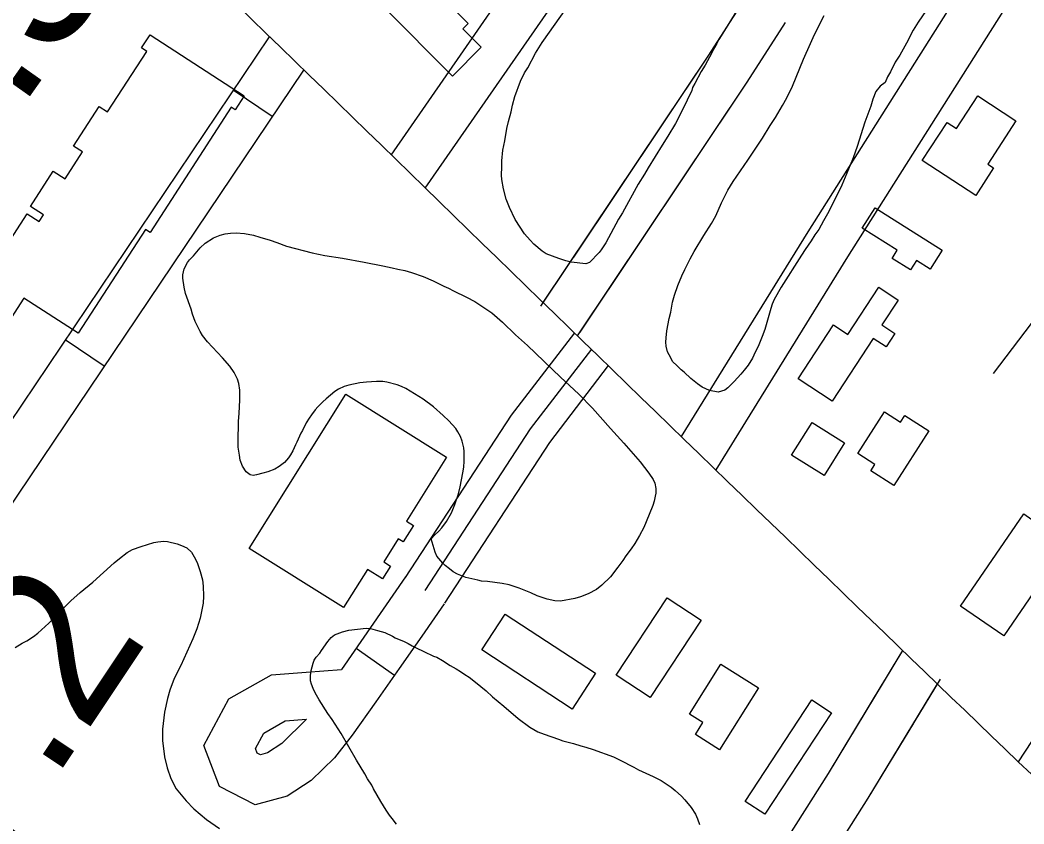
# Model space of a CAD drawing. Extents: x 3823584 to 3861785, y 301729 to 327625.
# Drawn here: x 3855540 to 3856181, y 315272 to 315785 of the extents above; entities that cross this region are included whole.
import ezdxf

# ---------------------------------------------------------------- set-up
doc = ezdxf.new("R2010")
doc.units = 0
for name, color, linetype in [('V-BLDG-OTLN', 7, 'Continuous'), ('V-ROAD-CNTR', 7, 'Continuous'), ('V-SITE-VEGE', 7, 'Continuous'), ('V-SURV-IDEN', 7, 'Continuous')]:
    doc.layers.add(name, color=color, linetype=linetype)

msp = doc.modelspace()

# ---------------------------------------------------------------- linework, layer by layer
at = {"layer": 'V-BLDG-OTLN'}
for points in [[(3855816.32, 315749.09), (3855772.48, 315793.03), (3855794.24, 315814.74), (3855826.28, 315782.62), (3855822.96, 315779.31), (3855834.75, 315767.48)], [(3856176.13, 315720.54), (3856158.18, 315692.91), (3856161.95, 315690.46), (3856150.55, 315672.91), (3856116.36, 315695.13), (3856132.2, 315719.51), (3856138.25, 315715.58), (3856151.76, 315736.37)], [(3856086.19, 315664.99), (3856129.01, 315638.05), (3856121.37, 315625.9), (3856112.67, 315631.37), (3856108.85, 315625.31), (3856097.11, 315632.69), (3856100.38, 315637.88), (3856077.99, 315651.96)], [(3856101.04, 315606.14), (3856090.65, 315590.26), (3856098.93, 315584.84), (3856093.25, 315576.16), (3856085, 315581.55), (3856058.85, 315541.6), (3856037.13, 315555.8), (3856059.64, 315590.21), (3856068.9, 315584.16), (3856088.6, 315614.28)], [(3855812.44, 315505.81), (3855786.88, 315464.99), (3855791.41, 315462.15), (3855784.86, 315451.7), (3855781.74, 315453.65), (3855772.54, 315438.95), (3855776.85, 315436.25), (3855771.74, 315428.1), (3855762.06, 315434.16), (3855746.83, 315409.84), (3855686.6, 315447.55), (3855748.26, 315546.01)], [(3856120.55, 315522.66), (3856098.12, 315487.67), (3856083.45, 315497.08), (3856086.09, 315501.2), (3856075.19, 315508.19), (3856092.2, 315534.71), (3856102.48, 315528.12), (3856105.27, 315532.46)], [(3856045.96, 315527.93), (3856066.67, 315514.94), (3856053.65, 315494.18), (3856032.94, 315507.18)], [(3856209.22, 315451.14), (3856168.42, 315391.79), (3856140.75, 315410.82), (3856181.16, 315469.59), (3856189.91, 315463.57), (3856194.14, 315469.73), (3856205.58, 315461.87), (3856201.74, 315456.28)], [(3855975.25, 315401.7), (3855942.62, 315352.36), (3855920.88, 315366.74), (3855953.51, 315416.07)], [(3855850.08, 315405.71), (3855907.72, 315367.86), (3855892.68, 315344.97), (3855835.04, 315382.81)], [(3856011.69, 315358.53), (3855986.83, 315319.09), (3855971.46, 315328.78), (3855976.32, 315336.48), (3855967.76, 315341.87), (3855987.76, 315373.6)], [(3856003.18, 315286.14), (3856045.75, 315350.93), (3856058.35, 315342.65), (3856015.77, 315277.86)]]:
    msp.add_lwpolyline(points, close=True, dxfattribs=at)
msp.add_lwpolyline([(3855525.62, 315631.69), (3855544.75, 315661.19), (3855552.36, 315656.26), (3855555.14, 315660.55), (3855546.86, 315665.92), (3855561.41, 315688.35), (3855569, 315683.43), (3855580.17, 315700.66), (3855574.35, 315704.43), (3855590.75, 315729.7), (3855596.08, 315726.24), (3855621.12, 315764.84), (3855617.77, 315767.02), (3855623.22, 315775.41), (3855683.4, 315736.38), (3855677.66, 315727.52), (3855675.04, 315729.22), (3855623.18, 315649.25), (3855620.34, 315651.09), (3855577.39, 315584.87), (3855542.64, 315607.4), (3855518.5, 315570.19)], dxfattribs=at)
at = {"layer": 'V-ROAD-CNTR'}
for p, q in [((3855701.22, 315723.23), (3855676.34, 315739.99)), ((3855593.93, 315563.98), (3855569.05, 315580.74)), ((3855779.28, 315366.48), (3855754.76, 315383.75))]:
    msp.add_line(p, q, dxfattribs=at)
for points in [[(3856627.17, 316231.47), (3856550.93, 316125.6), (3856414.94, 315917.39), (3856282.91, 315718.81), (3856161.71, 315559.13)], [(3856426.19, 316226.69), (3856204.53, 315904.53), (3856043.27, 315649.57), (3855962.47, 315519.09)], [(3856450.9, 316209.69), (3856229.58, 315888), (3856068.7, 315633.65), (3855984.52, 315497.73)], [(3855777.16, 315698.62), (3855858.49, 315816.01), (3855973.14, 315966.21)], [(3855798.99, 315677.46), (3855882.75, 315798.36), (3855996.99, 315948.01)], [(3855893.75, 315633.47), (3855979.55, 315761.71), (3856003.86, 315799.55)], [(3855914.88, 315611.09), (3856004.63, 315745.26), (3856029.1, 315783.32)], [(3855699.29, 315774.07), (3855483.16, 315453.25), (3855142.16, 314930.1), (3854971.62, 314674.66)], [(3855872.86, 315602.23), (3855979.62, 315761.83)], [(3855874.34, 315604.45), (3855979.62, 315761.83)], [(3855721.18, 315752.86), (3855508.17, 315436.68), (3855167.2, 314913.58), (3854996.57, 314658)], [(3855896.24, 315583.23), (3856004.56, 315745.15)], [(3855897.79, 315585.55), (3856004.56, 315745.15)], [(3855894.17, 315585.23), (3855853.74, 315532.59), (3855786.19, 315429.02)], [(3855905.06, 315574.78), (3855865.99, 315523.91), (3855798.75, 315420.82)], [(3855915.86, 315564.23), (3855878.24, 315515.23), (3855811.31, 315412.63)], [(3855786.42, 315429.37), (3855772.1, 315408.7), (3855745.44, 315370.24)], [(3855811.08, 315412.28), (3855796.75, 315391.61), (3855782.39, 315370.89), (3855767.47, 315349.71), (3855752.24, 315328.42), (3855740.92, 315313.91), (3855726.18, 315299.53), (3855710.75, 315289.49), (3855690.3, 315283.81), (3855667.57, 315295.65), (3855657.57, 315321.86), (3855673.42, 315351.54), (3855700.67, 315366.93), (3855722.94, 315368.58), (3855745.44, 315370.24)], [(3856103.77, 315382.42), (3856056.19, 315304), (3855964.04, 315158.59)], [(3856102.13, 315379.71), (3856056.19, 315304), (3855964.04, 315158.59)], [(3856090.54, 315360.61), (3856056.19, 315304), (3855964.04, 315158.59)], [(3856127.77, 315364.15), (3856081.69, 315288.18), (3855989.38, 315142.53)], [(3856125.92, 315361.08), (3856081.69, 315288.18), (3855989.38, 315142.53)], [(3856199.2, 315344.07), (3856177.56, 315311.43)], [(3855723.18, 315338.52), (3855707.35, 315323.07), (3855698.26, 315317.16), (3855693.67, 315315.88), (3855691.53, 315316.99), (3855690.47, 315319.79), (3855695.77, 315329.71), (3855709.58, 315337.51), (3855723.18, 315338.52)], [(3856110.73, 315336.05), (3856081.69, 315288.18), (3855989.38, 315142.53)]]:
    msp.add_lwpolyline(points, dxfattribs=at)
msp.add_spline([(3854116.13, 316942.4), (3854169.42, 316931.52), (3854298.84, 316901.82), (3854437.58, 316854.58), (3854560.47, 316798.18), (3854671.19, 316730.15), (3854747.11, 316675.95), (3854806.61, 316630.04), (3854875.81, 316567.34), (3854972.81, 316478.01), (3855148.5, 316306.83), (3855485, 315981.59), (3856075.1, 315410.1), (3856623.47, 314884.78), (3857154.48, 314370.37), (3857470.65, 314060.55), (3857747.38, 313795.59), (3858247.58, 313313.32), (3858629.53, 312940.33), (3859041.83, 312538.5), (3859429.79, 312165.72), (3859613.32, 311989.18)], degree=3, dxfattribs=at)
at = {"layer": 'V-SITE-VEGE'}
for points in [[(3855999.04, 315792.58), (3855988.91, 315776.54), (3855986.38, 315772.38), (3855985.11, 315769.9), (3855983.05, 315766.35), (3855981.93, 315763.88), (3855977.65, 315756.01), (3855975.27, 315752), (3855971.14, 315744.43), (3855969.56, 315741.81), (3855969.22, 315739.8), (3855966.2, 315733.77), (3855964.13, 315729.29), (3855958.73, 315718.79), (3855953.82, 315710.77), (3855950.18, 315705.07), (3855941.31, 315690.57), (3855938.93, 315686.41), (3855934.98, 315680.08), (3855924.83, 315661.87), (3855922.29, 315657.7), (3855914.19, 315642.73), (3855911.35, 315638.26), (3855909.93, 315636.41), (3855903.95, 315630.11), (3855901.61, 315629.21), (3855892.15, 315630.25), (3855888.74, 315631.22), (3855884.25, 315632.67), (3855876.21, 315635.56), (3855873.59, 315637.3), (3855868.36, 315641.87), (3855865.91, 315644.23), (3855862.38, 315648.46), (3855856.43, 315657.54), (3855852.79, 315665.19), (3855850.68, 315670.5), (3855848.89, 315677.04), (3855847.87, 315682.96), (3855847.59, 315685.91), (3855847.81, 315691.04), (3855847.86, 315695.07), (3855848.4, 315701.75), (3855849.71, 315707.79), (3855851.05, 315715.7), (3855852.03, 315720.04), (3855853.81, 315726.23), (3855854.64, 315730.41), (3855856.25, 315736.14), (3855859.79, 315745.89), (3855862.33, 315751.14), (3855864.39, 315754.38), (3855869.31, 315763.64), (3855873.58, 315770.42), (3855889.22, 315792.45)], [(3856118.78, 315790.87), (3856113.73, 315783.47), (3856110.56, 315778.39), (3856106.27, 315770.05), (3856101.99, 315762.48), (3856099.14, 315757.86), (3856096.12, 315751.83), (3856094.22, 315748.59), (3856092.62, 315745.04), (3856089.49, 315742.59), (3856086.81, 315739.21), (3856084.89, 315734.41), (3856083.44, 315729.92), (3856079.75, 315719.72), (3856074.75, 315704.09), (3856072.33, 315696.97), (3856070.26, 315692.18), (3856067.22, 315684.45), (3856064.99, 315679.5), (3856061.33, 315671.93), (3856058.78, 315667.15), (3856056.71, 315662.67), (3856053.38, 315656.65), (3856050.21, 315651.25), (3856047.84, 315647.7), (3856045.46, 315643.85), (3856041.52, 315638.3), (3856039.15, 315634.75), (3856026.17, 315614.25), (3856021.89, 315606.53), (3856020.61, 315603.44), (3856019.65, 315600.81), (3856015.76, 315587.34), (3856014.16, 315582.85), (3856011.59, 315576.36), (3856010.33, 315574.2), (3856008.89, 315570.95), (3856007.94, 315569.1), (3856005.09, 315564.63), (3856002.72, 315561.39), (3856000.52, 315558.78), (3855996.27, 315554.17), (3855992.18, 315550.18), (3855990.3, 315548.65), (3855986.09, 315547.3), (3855980.51, 315548.29), (3855975.88, 315550.52), (3855972.8, 315552.58), (3855968.64, 315556.04), (3855964.34, 315560.13), (3855962.49, 315561.55), (3855959.57, 315564.23), (3855957.12, 315566.74), (3855954.68, 315571.12), (3855953.77, 315573.15), (3855952.88, 315576.73), (3855952.6, 315579.22), (3855952.79, 315582.01), (3855953.31, 315586.51), (3855954.8, 315594.42), (3855955.77, 315598.44), (3855956.94, 315604.8), (3855958.08, 315609.29), (3855960.17, 315615.48), (3855962.72, 315621.51), (3855964.64, 315625.68), (3855968.13, 315632.48), (3855970.67, 315637.1), (3855976.85, 315647.28), (3855981.75, 315654.99), (3855984.45, 315659.93), (3855988.12, 315668.12), (3855992.25, 315676.31), (3855995.58, 315681.71), (3856005.06, 315695.42), (3856014.39, 315709.45), (3856019.3, 315717.62), (3856022.62, 315722.71), (3856027.21, 315730.27)], [(3856027.21, 315730.27), (3856029.91, 315735.21), (3856033.41, 315742.62), (3856040.45, 315759.79), (3856045.07, 315769.83), (3856046.67, 315773.69), (3856049.21, 315779.1), (3856053.82, 315787.74)], [(3855676.97, 315559.9), (3855674.22, 315563.82), (3855669.47, 315569.31), (3855659.95, 315579.36), (3855656.74, 315583.44), (3855655.22, 315586.1), (3855652.03, 315592.35), (3855650.37, 315597.02), (3855649.48, 315600.23), (3855645.9, 315610.3), (3855644.92, 315614.35), (3855644.21, 315620.04), (3855644.21, 315622.18), (3855644.97, 315626.08), (3855647.19, 315630.16), (3855648.42, 315631.79), (3855650.94, 315634.43), (3855655.28, 315639.34), (3855658.43, 315642.35), (3855663.72, 315645.74), (3855668.05, 315647.48), (3855671.17, 315648.32), (3855674.59, 315648.74), (3855678.17, 315649.01), (3855683.45, 315648.64), (3855689.18, 315647.48), (3855693.36, 315646.35), (3855699.86, 315644.26), (3855704.19, 315642.81), (3855710.38, 315640.41), (3855726.79, 315636.18), (3855734.85, 315634.53), (3855746.02, 315632.85), (3855759.97, 315630.35), (3855771.9, 315628.04), (3855777.79, 315626.73), (3855781.35, 315625.76), (3855786, 315624.93), (3855790.18, 315623.79), (3855797.61, 315621.22), (3855804.1, 315618.35), (3855810.74, 315615.01), (3855813.83, 315613.73), (3855817.07, 315611.98), (3855825.26, 315608.01), (3855830.67, 315605.14), (3855833.9, 315603.09), (3855841.45, 315597.87), (3855848.37, 315591.89), (3855856.67, 315583.87), (3855864.35, 315577.1), (3855885.4, 315556.98), (3855897.08, 315546.12), (3855905.83, 315537.16), (3855917.17, 315524.14), (3855925.76, 315514.72), (3855936.19, 315502.79), (3855941.85, 315495.58), (3855944.44, 315491.51), (3855945.5, 315489.17), (3855946.24, 315485.9), (3855946.21, 315482.95), (3855945.88, 315480.93), (3855945.06, 315477.68), (3855944.25, 315475.05), (3855942.01, 315469.18), (3855938.5, 315460.83), (3855935.79, 315455.73), (3855932.79, 315450.8), (3855930.42, 315447.41)], [(3855930.42, 315447.41), (3855927.1, 315442.94), (3855925.05, 315439.86), (3855922.05, 315435.7), (3855917.16, 315429.54), (3855911.82, 315424.17), (3855908.37, 315421.41), (3855902.9, 315418.52), (3855898.06, 315416.72), (3855894.48, 315415.67), (3855885.29, 315413.91), (3855881.72, 315414.11), (3855876.76, 315415.1), (3855872.89, 315416.39), (3855870.42, 315417.35), (3855866.4, 315419.26), (3855858.83, 315422.14), (3855852.48, 315424.24), (3855847.99, 315425.22), (3855838.68, 315426.42), (3855834.96, 315426.77), (3855832.48, 315427.27), (3855824.89, 315428.91), (3855819.47, 315431.14), (3855816.85, 315432.57), (3855814.39, 315434.47), (3855811.77, 315436.67), (3855810.23, 315438.09), (3855806.4, 315442.64), (3855805.34, 315445.13), (3855802.8, 315453.59), (3855805.16, 315456.35), (3855807.67, 315458.66), (3855809.56, 315460.81), (3855812.56, 315464.81), (3855815.73, 315470.37), (3855817.81, 315475.63), (3855820.22, 315482.43), (3855821.36, 315486.92), (3855823.02, 315495.91), (3855823.52, 315499.48), (3855823.88, 315503.21), (3855823.79, 315509.42), (3855823.51, 315511.75), (3855822.47, 315515.96), (3855821.42, 315519.08), (3855819.75, 315522.05), (3855818.52, 315524.08), (3855813.92, 315528.95), (3855810.39, 315532.41), (3855804.24, 315537.92), (3855797.62, 315542.81), (3855786.51, 315549.62), (3855783.73, 315550.89), (3855780.95, 315552.01), (3855774.45, 315553.8), (3855771.96, 315554.14), (3855767.93, 315554.18), (3855761.4, 315553.79), (3855757.2, 315553.22), (3855750.19, 315551.75), (3855747.23, 315550.85), (3855743.48, 315549.19), (3855741.29, 315547.66), (3855735.64, 315543.07), (3855733.45, 315541.07), (3855730.31, 315538), (3855728.57, 315536), (3855726.36, 315532.77), (3855724.78, 315530.76), (3855722.89, 315527.83), (3855720.65, 315522.89), (3855719.54, 315521.04), (3855717, 315515.48), (3855716.04, 315513.62), (3855714.45, 315509.91), (3855712.86, 315507.29), (3855711.6, 315505.44), (3855709.08, 315502.52), (3855705.62, 315499.77), (3855702.97, 315498.24), (3855698.44, 315496.43), (3855695.33, 315495.54), (3855691.28, 315494.65), (3855689.1, 315494.05), (3855687.08, 315494.54), (3855684.62, 315496.44), (3855682.33, 315500.04), (3855680.82, 315503.94), (3855680.24, 315507.05), (3855679.52, 315512.19), (3855679.4, 315515.45), (3855679.46, 315520.42), (3855679.65, 315523.68), (3855679.71, 315528.65), (3855680.08, 315533.92), (3855680.49, 315542.15), (3855680.57, 315548.68), (3855679.99, 315552.88), (3855679.09, 315555.53), (3855676.97, 315559.9)], [(3855600.38, 315438.35), (3855603.68, 315441.11), (3855608.54, 315444.94), (3855611.98, 315446.92), (3855617.44, 315448.87), (3855625.54, 315451.26), (3855628.19, 315451.85), (3855631.92, 315452.12), (3855634.4, 315451.94), (3855640.6, 315450.47)], [(3855640.6, 315450.47), (3855643.38, 315449.5), (3855646.78, 315447.91), (3855649.7, 315445.23), (3855652.29, 315440.7), (3855653.5, 315438.05), (3855655.31, 315432.9), (3855656.64, 315427.6), (3855657.06, 315423.56), (3855657.3, 315417.03), (3855657.09, 315412.53), (3855655.27, 315403.07), (3855653.17, 315396.27), (3855650.46, 315389.92), (3855642.8, 315372.93), (3855638.67, 315364.59), (3855635.94, 315357.16), (3855634.32, 315351.75), (3855632.52, 315343.07), (3855631.15, 315332.21), (3855631.22, 315325.07), (3855632.49, 315314.49), (3855634.12, 315307.48), (3855636.53, 315300.62), (3855639.87, 315294.21), (3855646.3, 315286.37), (3855651.21, 315281.34), (3855659.21, 315274.57), (3855667.53, 315268.88)], [(3855537.16, 315384.41), (3855541.54, 315387.16), (3855544.51, 315388.52), (3855548.73, 315391.27), (3855551.55, 315393.41), (3855558.46, 315399.85), (3855566.79, 315408.45), (3855572.61, 315414.13), (3855578.57, 315419.35), (3855586.57, 315426.09), (3855600.38, 315438.35)], [(3855780.64, 315271.64), (3855777.73, 315275.09), (3855776.05, 315277.28), (3855773.91, 315280.42), (3855770.56, 315286.05), (3855765.99, 315294.02), (3855764.78, 315296.52), (3855762.18, 315300.59), (3855760.35, 315303.72), (3855755.02, 315312.32), (3855745.27, 315329.37), (3855739.48, 315338.29), (3855736.73, 315342.21), (3855731.24, 315350.97), (3855728.65, 315355.5), (3855727.28, 315358.16), (3855726.23, 315360.97), (3855725.78, 315362.99), (3855725.67, 315366.41), (3855726.17, 315369.67), (3855727.31, 315374.31), (3855728.11, 315376.32), (3855729.38, 315378.17), (3855731.58, 315380.63), (3855732.69, 315382.48), (3855736.79, 315388.18), (3855738.84, 315390.65), (3855741.04, 315392.48), (3855746.03, 315394.29), (3855750.08, 315395.33), (3855761.28, 315396.75), (3855763.92, 315396.41), (3855768.56, 315395.27), (3855773.06, 315393.98), (3855778, 315391.59), (3855779.85, 315390.48), (3855785.41, 315388.08), (3855788.04, 315386.81), (3855790.51, 315385.38), (3855793.13, 315384.11), (3855798.08, 315381.88), (3855804.26, 315378.85), (3855806.27, 315378.06), (3855809.97, 315375.99), (3855814.9, 315372.83), (3855818.77, 315370.76), (3855821.54, 315369.02)], [(3855821.54, 315369.02), (3855824.16, 315367.13), (3855827.09, 315365.39), (3855831.09, 315362.23), (3855837.86, 315356.72), (3855842.01, 315352.94), (3855849.09, 315346.8), (3855858.32, 315339.08), (3855865.71, 315333.56), (3855870.95, 315330.55), (3855874.82, 315328.95), (3855883.95, 315325.74), (3855886.89, 315324.77), (3855893.7, 315323.14), (3855898.34, 315321.53), (3855901.6, 315320.71), (3855906.24, 315319.26), (3855919.08, 315314.61), (3855926.49, 315310.95), (3855929.27, 315309.36), (3855932.2, 315307.93), (3855935.14, 315306.35), (3855944.41, 315302.05), (3855949.66, 315299.5), (3855955.98, 315295.23), (3855958.59, 315293.02), (3855962.59, 315289.4), (3855964.73, 315287.05), (3855968.72, 315282.19), (3855971.46, 315277.96), (3855972.83, 315274.99), (3855974.03, 315271.41)]]:
    msp.add_lwpolyline(points, dxfattribs=at)

# ---------------------------------------------------------------- texts
at = {"layer": 'V-SURV-IDEN'}
for s, rotation, p in [('1015+97.3', 54.73813, (3855236.78, 315298.11)), ('1017+87.2', 56.29423, (3855269.91, 314861.31))]:
    msp.add_text(s, height=100, rotation=rotation, dxfattribs=at).set_placement(p)

doc.saveas('drawing.dxf')
